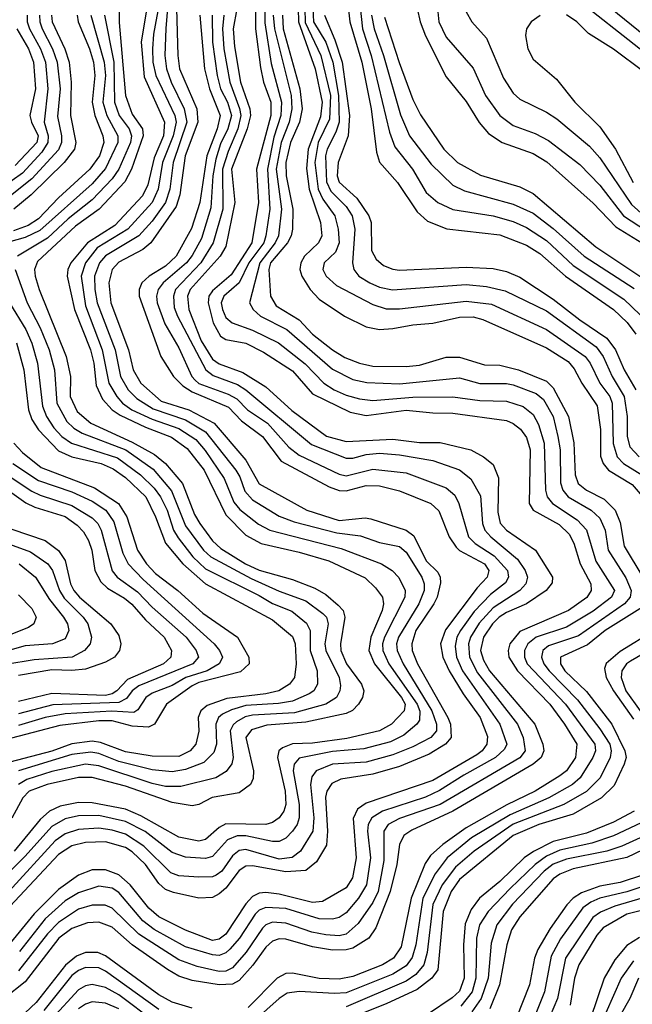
# Model space of a CAD drawing. Header units: inches. Extents: x 990535 to 1117859, y 769386 to 892122.
# Tile 934 of 1056: x 1065374 to 1067207, y 866252 to 869197. Entities that reach past the tile are written whole.
import ezdxf

# ---------------------------------------------------------------- set-up
doc = ezdxf.new("R2010")
doc.units = ezdxf.units.IN
doc.header["$MEASUREMENT"] = 0
doc.layers.add('B0866', color=7, linetype='Continuous')

msp = doc.modelspace()

# ---------------------------------------------------------------- linework, layer by layer
at = {"layer": 'B0866', "color": 5}
for points, elevation in [([(1065830, 869401.6), (1065810.9, 869170.9), (1065807.8, 869090), (1065812.6, 869050), (1065826.9, 869010), (1065866.2, 868930), (1065873.2, 868890), (1065832.6, 868770), (1065822.8, 868690), (1065810.2, 868650), (1065770, 868594.5), (1065730.1, 868550), (1065630, 868490.4), (1065612.4, 868470), (1065597.9, 868430), (1065598.4, 868390), (1065605, 868350), (1065658.8, 868210), (1065675.1, 868130), (1065698.4, 868090), (1065723.9, 868063.9), (1065773.2, 868033.2), (1065870, 868000.3), (1065930, 867964.4), (1066020.3, 867850), (1066032.4, 867830), (1066047.3, 867787.3), (1066070, 867761), (1066150, 867711.9), (1066194.8, 867694.8), (1066322.3, 867662.3), (1066393.2, 867653.2), (1066450, 867633.8), (1066510, 867620.9), (1066530, 867604.9), (1066576.4, 867530), (1066584.3, 867510), (1066584.1, 867490), (1066567.5, 867450), (1066507.2, 867350), (1066501.5, 867330), (1066502.7, 867310), (1066520.8, 867270), (1066606.9, 867130), (1066620.6, 867090), (1066620.3, 867070), (1066603.4, 867050), (1066550, 867021.8), (1066490, 866998.1), (1066410, 866976.8), (1066310, 866970.4), (1066260.3, 866950), (1066247.4, 866932.6), (1066243.4, 866910), (1066253.6, 866810), (1066251.2, 866770), (1066213.6, 866710), (1066188.8, 866691.2), (1066150, 866686.1), (1066050, 866714.9), (1066030, 866712.5), (1066010, 866696), (1065978.8, 866650), (1065961.7, 866638.3), (1065950, 866633.4), (1065910, 866632.1), (1065850, 866636.2), (1065825.7, 866645.7), (1065745.5, 866725.5), (1065690, 866760.7), (1065650, 866773.2), (1065610, 866779), (1065550, 866774.8), (1065510, 866762.2), (1065479.3, 866740.7), (1065340.7, 866590)], 4660), ([(1065670.6, 869350), (1065671.3, 869188.7), (1065690.3, 868970.3), (1065710, 868914), (1065741, 868870), (1065743, 868850), (1065708.2, 868750), (1065687.7, 868712.3), (1065611.6, 868630), (1065540.3, 868579.7), (1065426.4, 868473.6), (1065417.6, 868450), (1065419.6, 868430), (1065431.8, 868390), (1065512.8, 868190), (1065525.6, 868130), (1065524.8, 868070), (1065545.2, 868025.2), (1065586.1, 867990), (1065710, 867933.5), (1065776.8, 867896.8), (1065810.3, 867870), (1065860.9, 867810), (1065897.1, 867717.1), (1065912.4, 867690), (1065950, 867637.9), (1065975.7, 867615.7), (1066049.2, 867569.2), (1066089.9, 867550.1), (1066190, 867522.6), (1066256.4, 867496.4), (1066290, 867477.4), (1066326.1, 867446.1), (1066341.1, 867430), (1066346.7, 867410), (1066333.6, 867330), (1066334.2, 867310), (1066351.5, 867270), (1066396.7, 867210), (1066403.5, 867190), (1066399.3, 867170), (1066387.7, 867150), (1066369.3, 867130.7), (1066350, 867121.9), (1066230, 867095.8), (1066112.7, 867087.3), (1066066.9, 867073.1), (1066050.4, 867050), (1066072.9, 866950), (1066072.4, 866927.6), (1066063.8, 866910), (1066030, 866884.7), (1065949.2, 866870.8), (1065910, 866849.7), (1065890, 866846.1), (1065830, 866855.6), (1065690, 866904.5), (1065590, 866930.7), (1065550, 866930.5), (1065455.3, 866910), (1065402.4, 866890), (1065383.3, 866870), (1065350, 866809.1)], 4580), ([(1068023.1, 869236.9), (1067930, 869141.4), (1067890, 869111.2), (1067790, 869063.4), (1067656.5, 869023.5), (1067610, 869018), (1067550, 869020.3), (1067471.8, 869031.8), (1067430, 869041.8), (1067396.1, 869056.1), (1067246.6, 869146.6), (1067036.6, 869316.6)], 5140), ([(1066034.1, 869290), (1066012.4, 869170), (1066016.5, 869116.4), (1066034.7, 869010), (1066062.5, 868930), (1066064.3, 868910), (1066054.2, 868870), (1066007.3, 868750), (1066017.3, 868650), (1065990, 868518.9), (1065973.7, 868490), (1065883.8, 868390), (1065875.8, 868370), (1065880.1, 868330), (1065916.4, 868236.4), (1065950, 868182.1), (1065970, 868167.5), (1066041.6, 868141.6), (1066110, 868098.8), (1066187.6, 868027.6), (1066291.8, 867951.8), (1066350, 867935.6), (1066490, 867942.2), (1066570, 867932.4), (1066632.1, 867932.1), (1066724, 867910), (1066761.6, 867890), (1066790, 867866.3), (1066806.7, 867826.7), (1066803.9, 867723.9), (1066810.9, 867690.9), (1066830.1, 867670), (1066916.9, 867610), (1066967.5, 867530), (1066967.1, 867512.9), (1066949.2, 867490), (1066889.9, 867450.1), (1066830, 867424.1), (1066808.3, 867410), (1066788.8, 867390), (1066761.7, 867350), (1066752.8, 867310), (1066761.1, 867281.1), (1066779.4, 867250), (1066914.9, 867090), (1066938.5, 867030), (1066941.6, 867010), (1066934, 866990), (1066909.7, 866970), (1066669.9, 866830.1), (1066547.1, 866772.9), (1066523.1, 866756.9), (1066509.6, 866730.4), (1066501.7, 866670), (1066482.2, 866590), (1066439.5, 866480.5), (1066417.9, 866450), (1066370, 866420.5), (1066350, 866415.3), (1066310, 866414.4), (1066250, 866424.4), (1066170, 866446.7), (1066150, 866447.8), (1066130, 866440.8), (1066110, 866422.8), (1066070.8, 866369.2), (1066030, 866323.1), (1066010, 866312.1), (1065970, 866310), (1065890, 866323.3), (1065850, 866336.6), (1065815.9, 866355.9), (1065710.5, 866430.5), (1065650, 866483.1), (1065610, 866497.7), (1065576.2, 866496.2), (1065530, 866479), (1065490.6, 866450), (1065390, 866319.8), (1065327.4, 866270)], 4780), ([(1066386.2, 869290), (1066399.8, 869170), (1066425.4, 869090), (1066480.3, 868860.3), (1066496.5, 868816.5), (1066549.4, 868750), (1066590, 868679.9), (1066624.3, 868650), (1066670, 868629.2), (1066790, 868610), (1066850, 868593.4), (1066890, 868574.9), (1066950, 868536.2), (1067030, 868461.8), (1067181.5, 868361.5), (1067230, 868314.4)], 5040), ([(1065792.4, 869250), (1065773.7, 869153.7), (1065771, 869110), (1065772.2, 869070), (1065780.7, 869030), (1065837.7, 868910), (1065841.3, 868890), (1065832.9, 868850), (1065800.9, 868770), (1065788.4, 868690), (1065770.2, 868650), (1065697.4, 868570), (1065605.8, 868514.2), (1065570, 868470), (1065557.5, 868430), (1065570, 868340.9), (1065620.5, 868210), (1065640.1, 868110), (1065664, 868070), (1065680.7, 868050), (1065709.1, 868030), (1065770, 868001.9), (1065850, 867974.3), (1065900.9, 867940.9), (1065928.7, 867908.7), (1065985.2, 867825.2), (1066014.3, 867754.3), (1066031.8, 867731.8), (1066088.1, 867688.1), (1066121.9, 867670), (1066335.6, 867615.6), (1066456.1, 867570), (1066488.1, 867550), (1066508.5, 867528.5), (1066527, 867490), (1066525.9, 867470), (1066464.8, 867350), (1066459.2, 867330), (1066460, 867310), (1066478.6, 867270), (1066563.2, 867150), (1066571.2, 867128.8), (1066570, 867102.2), (1066562, 867090), (1066523.2, 867056.8), (1066482.8, 867037.2), (1066403.3, 867016.7), (1066310, 867008.4), (1066210, 866987.9), (1066194.4, 866970), (1066192.2, 866950), (1066210, 866850), (1066210, 866810), (1066203.5, 866790), (1066189.8, 866770.2), (1066170, 866748.7), (1066150, 866738.9), (1066130, 866739), (1066050, 866755.7), (1066024.1, 866755.9), (1065995.7, 866744.3), (1065950, 866694.1), (1065930, 866688.4), (1065870, 866692.1), (1065830, 866705.9), (1065749, 866769), (1065690, 866798.9), (1065610, 866816.6), (1065550, 866816.2), (1065510, 866807.3), (1065470, 866783.6), (1065390, 866695.4), (1065286.3, 866593.7)], 4640), ([(1065757, 869250), (1065737, 869130), (1065746.3, 869026.3), (1065807.3, 868890), (1065804, 868850), (1065776.2, 868783.8), (1065756.9, 868703.1), (1065741.1, 868670), (1065658.4, 868581.6), (1065576, 868530), (1065526.9, 868470), (1065517.7, 868450), (1065515.4, 868430), (1065537.8, 868330), (1065585.1, 868210), (1065595.3, 868170), (1065602.6, 868102.6), (1065621.8, 868061.8), (1065650.6, 868030), (1065674.4, 868014.4), (1065750, 867977.8), (1065828, 867948), (1065874.8, 867914.8), (1065925.6, 867850), (1065990, 867716.5), (1066050, 867655), (1066096.3, 867630), (1066210, 867604.1), (1066298.2, 867578.2), (1066407.2, 867527.2), (1066437.9, 867497.9), (1066458.8, 867470), (1066462.2, 867450), (1066458.1, 867430), (1066424.2, 867350), (1066418.3, 867310), (1066435.5, 867270), (1066516.2, 867170), (1066526.8, 867150), (1066524.2, 867130), (1066485.8, 867090), (1066450, 867069.7), (1066352.4, 867047.6), (1066250, 867033.5), (1066190, 867031.6), (1066160.3, 867019.7), (1066149.3, 867010), (1066145.3, 866990), (1066167.7, 866890), (1066170, 866850), (1066163.8, 866830), (1066150.1, 866810), (1066130, 866795.7), (1066110, 866789.5), (1065990, 866791.6), (1065970, 866780.7), (1065930, 866744.9), (1065910, 866740.6), (1065850, 866751.8), (1065736.2, 866816.2), (1065690, 866836.1), (1065590, 866855.1), (1065550, 866855.4), (1065495.1, 866844.9), (1065462.9, 866830), (1065435.2, 866804.8), (1065357.1, 866710)], 4620), ([(1066107.1, 869250), (1066107.2, 869187.2), (1066125.9, 869065.9), (1066157.3, 868950), (1066154.7, 868910), (1066134.4, 868845.6), (1066115.2, 868750), (1066121.9, 868630), (1066110.4, 868550), (1066103.7, 868530), (1066059.6, 868470), (1066030.3, 868409.7), (1065984.8, 868370), (1065976.2, 868350), (1065980.1, 868330), (1065990, 868306.4), (1066009, 868290), (1066070, 868268.8), (1066148.3, 868230), (1066227.7, 868167.7), (1066283.8, 868110), (1066314.2, 868090), (1066350, 868073.9), (1066390, 868062.6), (1066430, 868058.1), (1066550, 868068.3), (1066670, 868068.8), (1066750, 868057.6), (1066830, 868056.4), (1066879.9, 868039.9), (1066910, 868015.7), (1066926.1, 867986.1), (1066943.4, 867930), (1066946.9, 867790), (1066951.6, 867770), (1066967.4, 867750), (1067041.6, 867701.6), (1067070, 867671.4), (1067097.7, 867577.7), (1067153.9, 867490), (1067144.7, 867470), (1067090, 867428), (1067010, 867380), (1066918.8, 867350), (1066894.5, 867330), (1066884.5, 867310), (1066884.2, 867290), (1066892.2, 867270), (1067006.4, 867150), (1067094.9, 867030), (1067096.4, 867010), (1067088.6, 866990), (1067051, 866930), (1067028.2, 866910), (1066957.4, 866870), (1066840.8, 866819.2), (1066725.7, 866750), (1066652.9, 866690), (1066617.2, 866642.8), (1066580.1, 866570), (1066558.7, 866430), (1066547.5, 866392.5), (1066530, 866367.6), (1066490, 866342.2), (1066350, 866286.6), (1066315.7, 866284.3), (1066209.6, 866290.4), (1066174.4, 866285.6), (1066150, 866269.6), (1066076.6, 866203.4)], 4840), ([(1066354.1, 869254.1), (1066361, 869190), (1066397.1, 869070), (1066425.3, 868930), (1066441.1, 868801.1), (1066450.3, 868770.3), (1066503.7, 868710), (1066562.6, 868622.6), (1066594.1, 868594.1), (1066651.7, 868571.7), (1066810, 868553.2), (1066890, 868522.5), (1066930, 868498), (1067007.1, 868430), (1067150, 868330.3), (1067191.2, 868291.2), (1067216.8, 868256.8)], 5020), ([(1066622.2, 869250), (1066628, 869190), (1066650, 869144.3), (1066730, 869051.6), (1066767.7, 868970), (1066810, 868910.1), (1066850, 868880.9), (1066916.2, 868856.2), (1066956, 868836), (1067050, 868763.5), (1067110, 868702.1), (1067180.6, 868610), (1067272.5, 868550)], 5140), ([(1068024.9, 869210), (1067930, 869103.4), (1067890, 869073.5), (1067750, 869009.7), (1067655, 868985), (1067610, 868981.2), (1067530, 868984), (1067430, 868998.7), (1067390, 869010.2), (1067240.6, 869100.6), (1067030, 869267)], 5160), ([(1065842.5, 869230), (1065846.8, 869090), (1065852, 869050), (1065903.3, 868930), (1065907.1, 868890), (1065869.1, 868790), (1065853, 868673), (1065841.5, 868638.5), (1065765.9, 868530), (1065741.8, 868510), (1065670, 868471.7), (1065650.4, 868450), (1065640.3, 868410), (1065646.4, 868350), (1065698.7, 868210), (1065713.3, 868150), (1065735.9, 868110), (1065796.5, 868056.5), (1065879.5, 868030), (1065955.3, 867990), (1066050, 867879.1), (1066090, 867808.3), (1066233, 867730), (1066330, 867699.1), (1066406.9, 867706.9), (1066423.9, 867703.9), (1066530, 867670.6), (1066553, 867653), (1066590, 867578.4), (1066624.3, 867544.3), (1066631.9, 867530), (1066632.5, 867512.5), (1066622.3, 867470), (1066612.5, 867450), (1066558.9, 867370), (1066546.5, 867330), (1066547.8, 867310), (1066563.7, 867270), (1066655, 867110), (1066662.7, 867090), (1066664.6, 867050), (1066647.3, 867030), (1066599.2, 867000.8), (1066510, 866963.1), (1066430, 866940.2), (1066334.2, 866925.8), (1066307.9, 866912.1), (1066292.3, 866890), (1066288.4, 866871.6), (1066294.9, 866770), (1066291.4, 866728.6), (1066262.1, 866677.9), (1066230, 866652.1), (1066170, 866648.8), (1066070, 866666.4), (1066050, 866665.5), (1066030, 866652.4), (1065990, 866599.2), (1065970, 866582.3), (1065950, 866571.7), (1065910, 866569.6), (1065833.6, 866586.4), (1065810, 866595.7), (1065790, 866613.4), (1065750.2, 866670), (1065710, 866708.1), (1065690, 866720.8), (1065630, 866738.5), (1065570, 866736.6), (1065530, 866726), (1065490, 866700.5), (1065330, 866530.2)], 4680), ([(1066079.2, 869230), (1066078.7, 869170), (1066093.7, 869053.7), (1066103.1, 869010), (1066125.4, 868950), (1066124.8, 868910), (1066082.6, 868750), (1066088.2, 868650), (1066067.8, 868530), (1066006.3, 868433.7), (1065950, 868385.8), (1065939.5, 868370), (1065937.3, 868350), (1065952.9, 868290), (1065974.4, 868250), (1065990, 868240.6), (1066050, 868229.1), (1066103, 868203), (1066190, 868146.3), (1066250, 868078.1), (1066362.7, 868022.7), (1066410, 868013), (1066530, 868028.6), (1066610, 868021), (1066670, 868020.5), (1066830, 867997.7), (1066850, 867989.7), (1066872.5, 867972.5), (1066890, 867947), (1066900.8, 867910), (1066898.3, 867750), (1066910, 867729.8), (1066987.4, 867687.4), (1067018, 867658), (1067031.3, 867631.3), (1067051, 867570), (1067082.6, 867510), (1067084, 867490), (1067071.1, 867468.9), (1067015.5, 867430), (1066870, 867366.7), (1066840.5, 867330), (1066834.8, 867310), (1066837.2, 867290), (1066863.2, 867250), (1066960.3, 867150), (1067003.6, 867090), (1067040.8, 867030), (1067036.6, 866990), (1067009.4, 866950.6), (1066990, 866935.4), (1066916.2, 866890), (1066831.5, 866848.5), (1066710, 866779.9), (1066639.9, 866730), (1066602.8, 866697.2), (1066586.9, 866673.1), (1066544.7, 866570), (1066515.4, 866424.6), (1066491.9, 866390), (1066459.6, 866370), (1066370, 866335.5), (1066330, 866327.6), (1066269.8, 866329.8), (1066190, 866345.4), (1066170, 866344.1), (1066143.6, 866330), (1066057.6, 866242.4)], 4820), ([(1066206.8, 869230), (1066207.6, 869190), (1066257.8, 869050), (1066278.6, 868950), (1066273.7, 868906.3), (1066236.4, 868810), (1066231.8, 868751.8), (1066239.6, 868690), (1066273.6, 868590), (1066277.4, 868550), (1066267.3, 868530), (1066226.1, 868490), (1066214.8, 868470), (1066212.3, 868450), (1066217.8, 868430), (1066242.5, 868390), (1066270, 868361.5), (1066345.6, 868310), (1066410, 868277.9), (1066450, 868270.7), (1066490, 868272.9), (1066550, 868284.5), (1066610, 868289.3), (1066690, 868306.8), (1066730, 868307.8), (1066759.9, 868299.9), (1066950, 868215.6), (1067014.9, 868174.9), (1067033.1, 868153.1), (1067056.1, 868110), (1067101.7, 868041.7), (1067111.5, 867971.5), (1067111.7, 867891.7), (1067119, 867870), (1067135.7, 867850), (1067206.7, 867806.7), (1067255, 867750)], 4920), ([(1066226.9, 869230), (1066228.2, 869188.2), (1066275.1, 869090), (1066303.5, 868970), (1066300.6, 868899.4), (1066266.7, 868830), (1066256.9, 868770), (1066267, 868690), (1066280.4, 868660.4), (1066316.1, 868610), (1066326.8, 868570), (1066329.8, 868530), (1066318.6, 868501.4), (1066285, 868470), (1066281.1, 868450), (1066291.1, 868430), (1066321.7, 868401.7), (1066430, 868345.5), (1066470, 868332.5), (1066510, 868332.3), (1066710, 868354.6), (1066785.7, 868345.7), (1066950, 868270.6), (1067065.4, 868190), (1067080.2, 868170), (1067109.8, 868110), (1067139.2, 868070), (1067146.9, 868050), (1067149.5, 867929.5), (1067160.9, 867890), (1067180.6, 867870), (1067247.8, 867827.8)], 4940), ([(1066250.3, 869230), (1066252.3, 869190), (1066289.9, 869130), (1066310.2, 869070.2), (1066327.9, 868970), (1066329.1, 868890), (1066319.6, 868860.4), (1066293.6, 868810), (1066288.9, 868790), (1066292.1, 868712.1), (1066304.2, 868684.2), (1066350, 868638.5), (1066368.3, 868610), (1066376.4, 868570), (1066369.2, 868470), (1066373.5, 868450), (1066388.8, 868430), (1066421, 868410), (1066450, 868397.1), (1066488.8, 868388.8), (1066710, 868404.9), (1066770, 868398.9), (1066826, 868386), (1066950, 868325.7), (1067098.4, 868218.4), (1067119.7, 868190), (1067146.2, 868130), (1067182.8, 868070), (1067191.1, 868010), (1067191, 867950), (1067199.7, 867919.7), (1067227.1, 867890)], 4960), ([(1066563.2, 869230), (1066571.9, 869190), (1066588.1, 869148.1), (1066650, 869025.9), (1066710, 868952.2), (1066748.9, 868888.9), (1066776.7, 868856.7), (1066817, 868830), (1066910, 868797), (1066951.3, 868771.3), (1067090, 868648.2), (1067157.6, 868577.6), (1067235, 868530)], 5120), ([(1066710, 869220.4), (1066727, 869190), (1066770, 869142), (1066821.6, 869021.6), (1066850, 868977.3), (1066870, 868959), (1066950, 868920.3), (1066980.7, 868900.7), (1067078.7, 868818.7), (1067110, 868783.8), (1067203.8, 868643.8), (1067242.5, 868610)], 5160), ([(1068070, 869221.9), (1068010, 869160.4), (1067930, 869067.3), (1067890, 869036.2), (1067836.6, 869010), (1067770, 868968.8), (1067650, 868944.3), (1067550, 868940.4), (1067430, 868957.1), (1067390, 868967.2), (1067241.4, 869041.4), (1067150, 869108.4), (1067075.7, 869155.7), (1067040.9, 869190), (1067010, 869211.6)], 5180), ([(1065396, 869210), (1065396.1, 869190), (1065403.2, 869170), (1065435.9, 869110), (1065450.4, 869070), (1065458, 868990), (1065446.8, 868890), (1065458.8, 868850), (1065457.3, 868830), (1065439.4, 868800.6), (1065381.8, 868738.2), (1065288.4, 868671.6)], 4440), ([(1065586, 869210), (1065626.6, 869070), (1065630, 869030), (1065622.2, 868950), (1065633.9, 868910), (1065667.5, 868850), (1065667.3, 868830), (1065630, 868751.7), (1065590, 868705.5), (1065434, 868566), (1065390, 868545.5), (1065315.2, 868524.8)], 4540), ([(1065432.6, 869210), (1065433.7, 869190), (1065441.3, 869170), (1065472.1, 869110), (1065486.1, 869070), (1065494.4, 868990), (1065487.1, 868907.1), (1065498.9, 868850), (1065498.7, 868830), (1065490, 868807.8), (1065410, 868721.1), (1065321.3, 868650)], 4460), ([(1065912.1, 869210), (1065926.3, 869050), (1065941.9, 868990), (1065973.7, 868910), (1065964.3, 868870), (1065933.5, 868790), (1065912.6, 868650), (1065888, 868572), (1065841.4, 868490), (1065810, 868460.1), (1065761.2, 868430), (1065739.5, 868410), (1065731.1, 868390), (1065730.8, 868370), (1065795.9, 868190), (1065833.6, 868130), (1065862.1, 868102.1), (1065890, 868084.1), (1065997.9, 868037.9), (1066037.2, 867997.2), (1066100.5, 867950), (1066156.4, 867876.4), (1066299.6, 867799.6), (1066330, 867789), (1066350, 867788.1), (1066410, 867804.2), (1066450, 867802.6), (1066510, 867788.2), (1066604.2, 867750), (1066628.2, 867728.2), (1066658.7, 867650), (1066679.2, 867619.2), (1066690, 867609.3), (1066764.1, 867570), (1066777, 867550), (1066772.5, 867530), (1066742.3, 867497.7), (1066648.2, 867371.8), (1066633.1, 867330), (1066639.6, 867290), (1066658.6, 867250), (1066700.4, 867180.4), (1066751.5, 867110), (1066772.9, 867052.9), (1066771.2, 867030), (1066757.2, 867010), (1066741.3, 866998.7), (1066610, 866921.7), (1066410, 866853.5), (1066383.9, 866836.1), (1066371.8, 866808.2), (1066380.3, 866690), (1066369.4, 866630.6), (1066350, 866600.8), (1066280, 866560), (1066250, 866557.2), (1066150, 866581.8), (1066110, 866587), (1066090, 866585), (1066070, 866575.1), (1066050, 866552.9), (1065990, 866461.6), (1065970, 866446.6), (1065950, 866442.9), (1065870, 866473.7), (1065790, 866513.4), (1065760.1, 866540.1), (1065703.9, 866610), (1065670, 866639.2), (1065630, 866654.3), (1065590, 866654), (1065550, 866638.6), (1065490, 866595.4), (1065416.9, 866523.1), (1065344.9, 866435.1)], 4720), ([(1065545.4, 869210), (1065548.6, 869190), (1065582.7, 869110), (1065594.4, 869070), (1065598.4, 869030), (1065590.3, 868950), (1065598.5, 868910), (1065622.1, 868850), (1065625, 868830), (1065612.2, 868790), (1065583.8, 868750), (1065490, 868663.7), (1065430, 868601.3), (1065399, 868580.9), (1065354.7, 868565.3)], 4520), ([(1065468.6, 869210), (1065470.6, 869190), (1065508.9, 869110), (1065521.9, 869070), (1065527.8, 869010), (1065525.5, 868910), (1065542, 868830), (1065537.2, 868810), (1065506.8, 868770), (1065407.4, 868672.6), (1065356.5, 868630)], 4480), ([(1065627.5, 869210), (1065655.5, 869070), (1065657.2, 868950), (1065671.4, 868910), (1065701.6, 868870), (1065708.3, 868850), (1065705.6, 868830), (1065670.6, 868750), (1065650, 868720.6), (1065590, 868657.9), (1065518.7, 868601.3), (1065456.8, 868543.2), (1065366.9, 868490)], 4560), ([(1065984.2, 869210), (1065980.8, 869170), (1065984.6, 869110), (1066002.4, 869010), (1066031.7, 868931.7), (1066035.2, 868910), (1066026, 868870), (1065997, 868803), (1065980.1, 868750), (1065981.4, 868630), (1065952.7, 868530), (1065915.3, 868470), (1065839.8, 868390), (1065833.3, 868370), (1065836.2, 868336.2), (1065845.7, 868310), (1065930.3, 868150), (1065952.4, 868132.4), (1066025.7, 868105.7), (1066050, 868090.3), (1066246.3, 867926.3), (1066350, 867885.9), (1066370, 867885.3), (1066410, 867896.3), (1066450, 867900.6), (1066510, 867895.8), (1066610, 867878.4), (1066690, 867850.9), (1066723.6, 867823.6), (1066752.5, 867772.5), (1066758.2, 867690), (1066765.4, 867670), (1066783.4, 867650), (1066863.2, 867583.2), (1066886.1, 867550), (1066892.7, 867530), (1066888.1, 867510), (1066870.1, 867490), (1066790, 867437.6), (1066748.3, 867391.7), (1066723, 867350), (1066716.9, 867330), (1066719.6, 867290), (1066743.4, 867243.4), (1066862.9, 867090), (1066880.1, 867050), (1066886, 867010), (1066870.3, 866989.7), (1066631.6, 866850), (1066510, 866807.8), (1066476.6, 866790), (1066463.2, 866770), (1066462.7, 866682.7), (1066446.6, 866590), (1066430, 866556.7), (1066386.2, 866493.8), (1066350, 866462.5), (1066330, 866457.1), (1066290, 866459.7), (1066248.1, 866468.1), (1066170, 866495), (1066130, 866498.2), (1066110, 866490.2), (1066100, 866480), (1066051.6, 866408.4), (1066010, 866361.1), (1065990, 866351.4), (1065970, 866350.6), (1065905, 866365), (1065850, 866385.7), (1065730, 866462), (1065650, 866539.6), (1065628.9, 866548.9), (1065590, 866549.2), (1065550, 866536.8), (1065490, 866497.2), (1065456.5, 866463.5), (1065370, 866352.5)], 4760), ([(1065949.3, 869210), (1065950.7, 869130), (1065964.4, 869030), (1065974.1, 868990), (1065995.3, 868950), (1066007.1, 868910), (1065996.1, 868870), (1065974.9, 868825.1), (1065960.5, 868779.5), (1065951.7, 868730), (1065945.6, 868634.4), (1065917.2, 868542.8), (1065890, 868491.7), (1065872.3, 868470), (1065803.3, 868410), (1065787.9, 868390), (1065783.4, 868370), (1065785.3, 868350), (1065807.6, 868287.6), (1065850, 868215.6), (1065889, 868130), (1065898.9, 868118.9), (1065910, 868108.5), (1065997.2, 868077.2), (1066023, 868063), (1066055.2, 868030), (1066115.1, 867990), (1066178.7, 867918.7), (1066210, 867894.3), (1066330, 867837.2), (1066350, 867832.8), (1066430, 867853), (1066530, 867841.8), (1066650, 867796.8), (1066675.3, 867775.3), (1066687.8, 867750), (1066716.4, 867650), (1066736.4, 867630), (1066793.1, 867593.1), (1066833.6, 867550), (1066836.3, 867530), (1066827.3, 867512.7), (1066782.5, 867477.5), (1066733.1, 867426.9), (1066692.6, 867370), (1066682.1, 867350), (1066676.4, 867323.6), (1066680.3, 867290), (1066698.4, 867250), (1066810.3, 867090), (1066831.3, 867030), (1066824.7, 867015.3), (1066797.8, 866990), (1066702.4, 866937.6), (1066630, 866891.2), (1066587.8, 866872.2), (1066459.3, 866830), (1066426.8, 866810), (1066416.2, 866790), (1066414.1, 866770), (1066422.8, 866690), (1066411.5, 866610), (1066387.8, 866570), (1066350, 866526), (1066330, 866511.6), (1066310, 866506.4), (1066270, 866508.1), (1066170, 866538.9), (1066110, 866542.1), (1066090, 866533.3), (1066078.4, 866521.6), (1066031.1, 866450), (1066002.8, 866417.2), (1065990, 866406.1), (1065970, 866398.3), (1065950, 866400), (1065870, 866424.5), (1065776, 866476), (1065742.2, 866502.2), (1065670, 866586.6), (1065650, 866599.3), (1065610, 866605.6), (1065550, 866586), (1065510, 866561.5), (1065450, 866507.4), (1065373.3, 866410)], 4740), ([(1066132.2, 869210), (1066135.8, 869170), (1066185.5, 868970), (1066188.3, 868930), (1066179.9, 868890), (1066155.8, 868830), (1066140.6, 868750), (1066156.9, 868630), (1066147.5, 868550), (1066138.4, 868530), (1066091.9, 868470), (1066061.5, 868350), (1066071.7, 868330), (1066094.5, 868310), (1066172.9, 868270), (1066310, 868151.8), (1066370, 868120.8), (1066412, 868112), (1066510, 868107.6), (1066690, 868126.2), (1066750, 868109.3), (1066830, 868109.3), (1066850, 868104.9), (1066919.3, 868079.3), (1066941.4, 868061.4), (1066969.5, 868010), (1066984.3, 867950), (1066990.7, 867910), (1066992.2, 867812.2), (1066998.4, 867790), (1067014.8, 867770), (1067083.9, 867730), (1067110, 867705.8), (1067125, 867670), (1067134.1, 867610), (1067187.4, 867527.4), (1067203.5, 867490), (1067199.9, 867470), (1067183.7, 867450), (1067046, 867354), (1066956.1, 867323.9), (1066939, 867310), (1066934.5, 867290), (1066941.9, 867270), (1066957.8, 867250), (1067042.9, 867162.9), (1067110, 867076.3), (1067139.1, 867030), (1067143.5, 867010), (1067140.4, 866990), (1067110.9, 866930), (1067070, 866888.4), (1067001.5, 866850), (1066850, 866791.3), (1066733.6, 866710), (1066677.6, 866662.4), (1066637.8, 866610), (1066610, 866550.4), (1066592.8, 866407.2), (1066582.7, 866370), (1066559.1, 866340.9), (1066530, 866321.4), (1066350, 866244.9)], 4860), ([(1066159.7, 869210), (1066162, 869170), (1066212.3, 868990), (1066218.5, 868930), (1066210.6, 868890), (1066183.4, 868830), (1066169.7, 868769.7), (1066171.1, 868730), (1066190.7, 868630), (1066190, 868570), (1066185.8, 868550), (1066175, 868530), (1066123.7, 868470), (1066119.1, 868450), (1066124, 868370), (1066141.5, 868341.5), (1066210, 868299.3), (1066250, 868255.9), (1066310, 868209.2), (1066346.6, 868186.6), (1066389.9, 868170.1), (1066430, 868160.6), (1066530, 868160.1), (1066570, 868164.1), (1066650, 868187.4), (1066690, 868187.8), (1066764.6, 868164.6), (1066810, 868163.9), (1066865.7, 868150), (1066950, 868115.7), (1066970, 868095.9), (1067016.2, 868010), (1067031.6, 867931.6), (1067035.7, 867835.7), (1067044.8, 867810), (1067069.6, 867790), (1067122.6, 867762.6), (1067155.4, 867730), (1067170, 867693.2), (1067182.2, 867622.2), (1067237.7, 867530)], 4880), ([(1066285.8, 869210), (1066316.9, 869136.9), (1066338.5, 869070), (1066360.4, 868910), (1066356, 868850), (1066326.3, 868770), (1066324, 868730), (1066330, 868711.3), (1066382.6, 868662.6), (1066418.4, 868610), (1066425.1, 868590), (1066426.6, 868506.6), (1066440.6, 868480.6), (1066461.7, 868461.7), (1066490, 868450.4), (1066510, 868447.9), (1066710, 868456.3), (1066790, 868452.3), (1066830, 868443.9), (1066870, 868426.5), (1066970, 868361.5), (1067050, 868299.2), (1067130, 868244.6), (1067156.3, 868210), (1067182.1, 868150), (1067217.2, 868090)], 4980), ([(1066426.1, 869210), (1066434, 869170), (1066462, 869090), (1066512.6, 868912.6), (1066539.6, 868850), (1066604.5, 868764.5), (1066670, 868701.8), (1066704.9, 868684.9), (1066850, 868645.5), (1066910, 868617.9), (1066970, 868572.7), (1067062.4, 868490), (1067212.5, 868392.5)], 5060), ([(1066464.7, 869204.7), (1066509, 869069), (1066550, 868958.1), (1066572.7, 868912.7), (1066642.9, 868810), (1066683.3, 868770), (1066752.1, 868732.1), (1066870, 868697), (1066910, 868677.5), (1067097.7, 868517.7), (1067250, 868416.3)], 5080), ([(1066930.8, 869209.2), (1066904.2, 869190), (1066890.3, 869170), (1066887.1, 869150), (1066893.7, 869110), (1066910, 869079.1), (1066979.4, 869019.3), (1067035, 868950), (1067110, 868876.4), (1067156.4, 868810), (1067209.1, 868710)], 5180), ([(1065364.8, 869170), (1065399.9, 869110), (1065415.2, 869070), (1065421, 868990), (1065403.7, 868910), (1065408.5, 868890), (1065428.4, 868850), (1065425.2, 868830), (1065359.6, 868760.4)], 4420), ([(1065360.5, 868450), (1065396.1, 868350), (1065435, 868275), (1065462.1, 868210), (1065477.3, 868150), (1065485, 868050), (1065515.1, 867995.1), (1065535.4, 867975.4), (1065560.8, 867960.8), (1065690.7, 867910.7), (1065772.7, 867852.7), (1065827.9, 867787.9), (1065870, 867683.6), (1065923.1, 867610), (1065945.4, 867590), (1066065.9, 867525.9), (1066150, 867487.7), (1066230, 867459.3), (1066281.1, 867421.1), (1066291.2, 867410), (1066296.5, 867390), (1066287.1, 867330), (1066289.6, 867310), (1066329.4, 867230), (1066334, 867206), (1066332, 867190), (1066321.1, 867170), (1066289.5, 867150), (1066196.1, 867123.9), (1066070, 867117), (1066048.2, 867111.8), (1066022.5, 867097.5), (1066011.9, 867088.1), (1066003.8, 867070), (1066012.3, 866990), (1066008.6, 866971.4), (1065991.8, 866948.2), (1065960.2, 866930), (1065856.1, 866903.9), (1065810, 866904), (1065770, 866912.2), (1065610, 866965), (1065570, 866970.9), (1065470, 866948.9), (1065395.3, 866924.7), (1065370, 866909.7)], 4560), ([(1065343.3, 868350), (1065391.7, 868270), (1065410.1, 868229.9), (1065427, 868170), (1065441.5, 868041.5), (1065454.1, 868010), (1065476, 867976), (1065499.9, 867950), (1065528.8, 867930), (1065666.2, 867886.2), (1065735.5, 867835.5), (1065775.8, 867795.8), (1065795, 867770), (1065814.6, 867730), (1065834, 867670), (1065847.5, 867647.5), (1065891.7, 867590), (1065930, 867554.4), (1066090, 867475.2), (1066130, 867450.5), (1066187.6, 867427.6), (1066232.1, 867392.1), (1066242.3, 867370), (1066243.2, 867310), (1066263.3, 867250), (1066264.2, 867210), (1066259.6, 867200.4), (1066253.4, 867190), (1066239.5, 867180.5), (1066190, 867159.2), (1066148.4, 867151.6), (1066050, 867145.8), (1066006.9, 867133.1), (1065980.4, 867119.6), (1065968.4, 867110), (1065960.4, 867090), (1065962.7, 867030), (1065954.5, 867005.5), (1065924.7, 866975.3), (1065870, 866954.4), (1065830, 866947), (1065770, 866953.9), (1065670, 866978.1), (1065610, 867002.7), (1065586.5, 867006.5), (1065530, 866999.5), (1065370, 866950)], 4540), ([(1065364.1, 868230), (1065385.7, 868150), (1065399.9, 868030), (1065410, 868000.8), (1065429.8, 867970), (1065490, 867907.2), (1065530, 867890), (1065616.9, 867870), (1065653.5, 867853.5), (1065690, 867827.7), (1065750.9, 867770), (1065780.3, 867710), (1065810, 867631.8), (1065861.4, 867570), (1065930, 867509.4), (1066130, 867401.9), (1066190, 867352.4), (1066197.5, 867330), (1066201.2, 867270), (1066196, 867230), (1066181, 867210), (1066148.8, 867190), (1066110, 867180.9), (1065993.4, 867166.6), (1065934.6, 867145.4), (1065915.9, 867130), (1065907.6, 867110), (1065910, 867069.3), (1065900.3, 867030), (1065884.1, 867010), (1065850, 866993.8), (1065770, 866994.4), (1065690, 867006.9), (1065615.7, 867035.7), (1065590, 867039), (1065530, 867030.9), (1065470, 867009.2), (1065343.7, 866976.3)], 4520), ([(1065355.7, 867930), (1065382, 867902), (1065437.9, 867857.9), (1065597.2, 867797.2), (1065669.5, 867750), (1065694.6, 867710), (1065725.8, 867610), (1065752.9, 867570), (1065780.4, 867540.4), (1065846.3, 867490), (1065921.7, 867421.8), (1066025.3, 867350), (1066059.1, 867290), (1066060.6, 867270), (1066033.8, 867246.2), (1065910, 867214.3), (1065890, 867205), (1065813.1, 867150), (1065776.8, 867090), (1065759, 867081), (1065710, 867084), (1065650, 867099.6), (1065610, 867100.5), (1065493.9, 867086.1), (1065287.3, 867032.7)], 4480), ([(1065353, 867870), (1065430, 867819.1), (1065530, 867784.4), (1065590, 867756.6), (1065631, 867730), (1065654.8, 867694.8), (1065681.8, 867601.8), (1065698.3, 867570), (1065742.9, 867522.9), (1065955.5, 867330), (1065971.8, 867310), (1065980.3, 867290), (1065977, 867283), (1065970.1, 867270), (1065934.3, 867250), (1065870.4, 867230), (1065830, 867206.1), (1065770, 867183.2), (1065750.9, 867170), (1065727.5, 867132.5), (1065715, 867125), (1065648.8, 867128.8), (1065510, 867121), (1065450, 867110.1), (1065370, 867086.3)], 4460), ([(1065315.2, 867850), (1065410, 867787.1), (1065434.8, 867774.8), (1065530, 867744.4), (1065590, 867707.3), (1065607, 867690), (1065617.1, 867670), (1065650, 867548.3), (1065665.6, 867530), (1065726.1, 867486.1), (1065770, 867440.2), (1065871.3, 867350), (1065901.5, 867310), (1065909, 867290), (1065891.7, 867270), (1065730, 867204.7), (1065710.1, 867190), (1065693.1, 867166.9), (1065670, 867154.8), (1065472.3, 867147.7), (1065370, 867121.2)], 4440), ([(1065286.4, 867826.4), (1065392.2, 867752.2), (1065418.9, 867738.9), (1065510, 867710.9), (1065545.3, 867685.3), (1065564.8, 867664.8), (1065579.6, 867639.6), (1065589.4, 867610), (1065598.8, 867550), (1065616.1, 867516.1), (1065636.6, 867496.6), (1065687.1, 867467.1), (1065708.8, 867448.8), (1065750, 867402), (1065806.1, 867350), (1065828.1, 867310), (1065826.2, 867290), (1065803.8, 867270), (1065696.1, 867223.9), (1065664.6, 867190), (1065650, 867180.7), (1065630, 867176.2), (1065470, 867182), (1065370, 867157.8)], 4420), ([(1065350, 867672.9), (1065450, 867639.1), (1065489.9, 867609.9), (1065510, 867579.8), (1065525.5, 867510), (1065535.9, 867490), (1065552.5, 867470), (1065646.5, 867390), (1065670, 867354.8), (1065676.4, 867330), (1065672.6, 867310), (1065657, 867290), (1065630, 867275.6), (1065570, 867254.7), (1065530, 867250.2), (1065470, 867252.2), (1065370, 867235.3)], 4380), ([(1065332.2, 867632.2), (1065405.6, 867605.6), (1065457.4, 867570), (1065471.8, 867550), (1065492.4, 867490), (1065507.1, 867467.1), (1065563.3, 867410), (1065577.2, 867390), (1065588.6, 867350), (1065584.8, 867330), (1065567.5, 867310), (1065530.2, 867290), (1065417.2, 867282.8), (1065331.9, 867268.1)], 4360), ([(1065372.4, 867570), (1065420.5, 867530), (1065462.9, 867462.9), (1065504.2, 867410), (1065516.3, 867390), (1065520.6, 867370), (1065510, 867345.7), (1065471.4, 867330), (1065390, 867324.6), (1065290, 867295.9)], 4340), ([(1065370, 867477), (1065410, 867435.5), (1065422.7, 867410), (1065416.3, 867390), (1065400.4, 867379.6), (1065271.4, 867328.6)], 4320), ([(1067252.9, 867450), (1067125.5, 867370), (1067072.3, 867327.7), (1066992.1, 867290), (1066992.1, 867270), (1067004.9, 867250), (1067070, 867187.7), (1067145, 867090), (1067184.8, 867010), (1067187.9, 866990), (1067182.2, 866970), (1067152.9, 866907.1), (1067114.9, 866870), (1067030, 866821.1), (1066927.3, 866790), (1066850, 866757.2), (1066690, 866625.8), (1066664.5, 866590), (1066640.3, 866530), (1066624.7, 866355.3), (1066606.6, 866330), (1066563.1, 866296.9), (1066470, 866253.2), (1066367, 866213)], 4880), ([(1067271.1, 867368.9), (1067170, 867307.5), (1067128.7, 867271.3), (1067123.8, 867256.2), (1067128.4, 867230), (1067150.4, 867190), (1067210, 867105.1)], 4920), ([(1067310, 867341.2), (1067201.7, 867278.3), (1067189.7, 867270), (1067175.1, 867250), (1067172.9, 867230), (1067187.8, 867190), (1067230, 867129.6)], 4940), ([(1067212.3, 866830), (1067150, 866797.3), (1067070, 866764.2), (1066970, 866738.9), (1066910.7, 866709.3), (1066882.7, 866690), (1066810, 866619.3), (1066749.1, 866570), (1066724.1, 866535.9), (1066706.8, 866493.2), (1066701.1, 866430), (1066703.8, 866330), (1066690, 866292), (1066668.1, 866271.9), (1066596.6, 866223.4)], 4920), ([(1067250, 866803.2), (1067150, 866755.8), (1067085.7, 866734.3), (1066990, 866713.1), (1066950, 866695), (1066915.6, 866670), (1066841.5, 866598.5), (1066775.1, 866530), (1066749.4, 866490), (1066740, 866450), (1066738.8, 866330), (1066727.7, 866290), (1066693.7, 866246.3)], 4940), ([(1067274.1, 866770), (1067175.2, 866724.8), (1067130, 866710), (1067010, 866686.4), (1066970, 866671), (1066942.5, 866650), (1066848.6, 866551.4), (1066801.4, 866490), (1066784.7, 866435.3), (1066775.1, 866330), (1066754.8, 866270), (1066726.6, 866230)], 4960), ([(1067311.1, 866748.9), (1067190, 866691.7), (1067030, 866657.2), (1066990, 866641.8), (1066970, 866627.2), (1066870, 866513.6), (1066845.3, 866474.7), (1066831, 866430), (1066808.9, 866310), (1066780.8, 866239.2)], 4980), ([(1067240.2, 866639.8), (1067170, 866616.1), (1067110, 866605.9), (1067054.6, 866585.3), (1067029.4, 866570), (1067010.3, 866549.7), (1066961, 866479), (1066923.8, 866416.2), (1066914.2, 866390), (1066899.4, 866310), (1066858.9, 866210)], 5020), ([(1067270, 866615.3), (1067190, 866589), (1067110, 866569.4), (1067082.3, 866557.7), (1067058.8, 866541.2), (1066992.3, 866447.7), (1066963.7, 866396.3), (1066943.5, 866290), (1066912.1, 866210)], 5040), ([(1067290, 866585.8), (1067154.2, 866545.8), (1067112, 866528), (1067088.4, 866511.6), (1067006.8, 866390), (1066982.7, 866270), (1066950, 866192)], 5060), ([(1067303.1, 866550), (1067190, 866522.1), (1067119.3, 866480.7), (1067101, 866459), (1067046.2, 866370), (1067034.2, 866330), (1067021.1, 866250)], 5080), ([(1067228, 866452), (1067190, 866428.3), (1067154.9, 866385.1), (1067122.4, 866330), (1067081.2, 866210)], 5120), ([(1065890, 866240.9), (1065830, 866258.4), (1065790, 866280.6), (1065630, 866397.7), (1065606.9, 866406.9), (1065570, 866406.9), (1065544, 866396), (1065511.1, 866368.9), (1065422.4, 866257.6), (1065390, 866227.1)], 4820), ([(1065790, 866236.8), (1065630, 866351.8), (1065610, 866361), (1065570, 866361.9), (1065550, 866353.6), (1065530, 866338.1), (1065445.9, 866234.1)], 4840), ([(1067210, 866382.6), (1067173.7, 866330), (1067104.9, 866175.1)], 5140), ([(1067224.9, 866330), (1067199.2, 866270), (1067145.4, 866174.6)], 5160), ([(1065778.9, 866198.9), (1065670, 866280.1), (1065630, 866302.5), (1065590, 866311.9), (1065570, 866307.4), (1065550, 866296), (1065470.4, 866209.6)], 4860), ([(1065670, 866238.4), (1065630, 866255.6), (1065590, 866259.4), (1065570, 866252.6), (1065550, 866239)], 4880)]:
    msp.add_lwpolyline(points, dxfattribs=dict(at, elevation=elevation))

doc.saveas('drawing.dxf')
